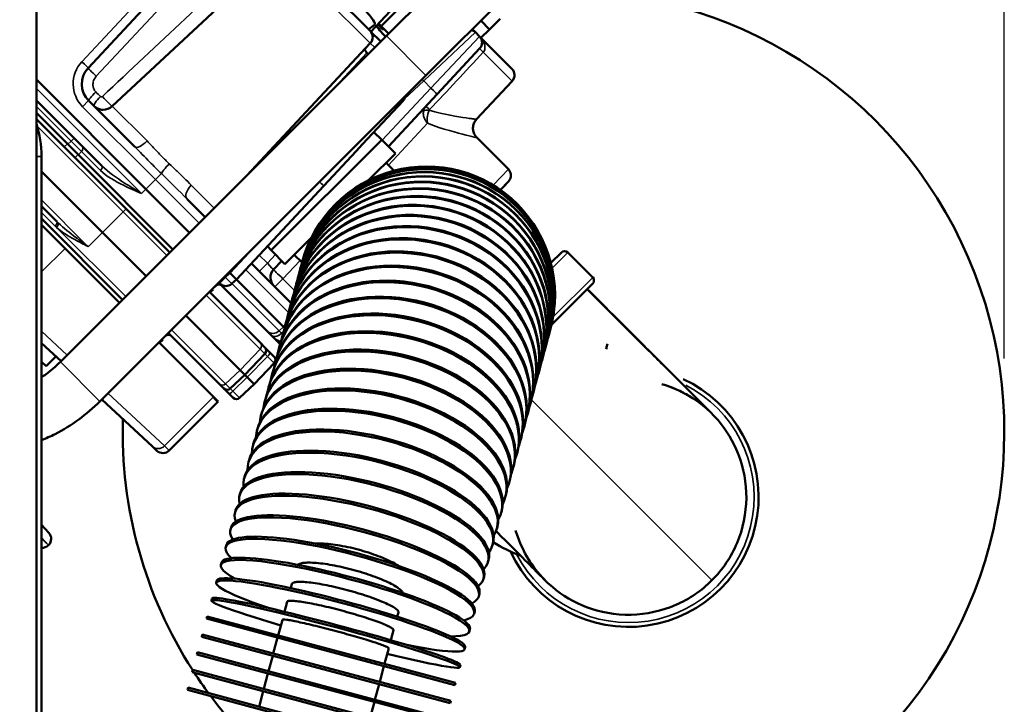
# Model space of a CAD drawing. Header units: inches. Extents: x 1 to 271, y 5 to 171.
# Tile 326 of 334: x 172.58 to 179.28, y 138.83 to 143.49. Entities that reach past the tile are written whole.
import ezdxf

# ---------------------------------------------------------------- set-up
doc = ezdxf.new("R2010")
doc.units = ezdxf.units.IN
doc.header["$LTSCALE"] = 8
doc.header["$MEASUREMENT"] = 0
for name, color, linetype, lineweight in [('Dimension (ANSI)', 7, 'Continuous', 25), ('Visible (ANSI)', 7, 'Continuous', 50), ('Visible Narrow (ANSI)', 7, 'Continuous', 35)]:
    doc.layers.add(name, color=color, linetype=linetype, lineweight=lineweight)
doc.styles.add('Dimension Text', font='tahoma.ttf')
doc.dimstyles.new('Dual Dimension', dxfattribs={"dimscale": 8, "dimtxt": 0.12, "dimasz": 0.098425, "dimexe": 0.125, "dimexo": 0.0625, "dimgap": 0.031496, "dimtad": 0, "dimtih": 1, "dimtoh": 1, "dimrnd": 1e-08, "dimzin": 4, "dimdsep": 46, "dimtxsty": 'Dimension Text', "dimcen": 0.09, "dimdle": 0.393701, "dimclrd": 256, "dimclre": 256, "dimclrt": 256, "dimadec": 0, "dimazin": 1, "dimtfac": 1, "dimtofl": 0, "dimtmove": 0, "dimatfit": 3, "dimfxl": 1, "dimtolj": 1, "dimtzin": 4, "dimlwd": -1, "dimlwe": -1, "dimarcsym": 0})

# ---------------------------------------------------------------- blocks, each defined once
blk = doc.blocks.new('*D10')
at = {"layer": 'Defpoints', "color": 0, "transparency": 16777216}
for p in [(179.2848, 157.7079), (123.1798, 140.6812), (179.2848, 140.6812)]:
    blk.add_point(p, dxfattribs=at)
at = {"layer": 'Dimension (ANSI)', "transparency": 16777216}
for p, q in [((123.1798, 141.1812), (123.1798, 158.7079)), ((179.2848, 141.1812), (179.2848, 158.7079)), ((123.9672, 157.7079), (146.443, 157.7079)), ((178.4974, 157.7079), (156.0215, 157.7079))]:
    blk.add_line(p, q, dxfattribs=at)
for points in [[(123.9672, 157.8392), (123.9672, 157.5767), (123.1798, 157.7079)], [(178.4974, 157.8392), (178.4974, 157.5767), (179.2848, 157.7079)]]:
    blk.add_solid(points, dxfattribs=at)
at = {"layer": 'Dimension (ANSI)', "transparency": 16777216, "insert": (151.2323, 157.7079), "char_height": 0.96, "attachment_point": 5, "style": 'Dimension Text'}
blk.add_mtext('\\A1;{\\H3.0x;(}\\S56.11^ 1425.1 mm;{\\H3.0x;)}', dxfattribs=at)

msp = doc.modelspace()

# ---------------------------------------------------------------- linework, layer by layer
at = {"layer": 'Visible (ANSI)'}
for p, q in [((173.0495, 143.1592), (174.4505, 144.6616)), ((172.6978, 144.2175), (172.6978, 124.1191)), ((175.7874, 144.0849), (175.0803, 143.3777)), ((174.345, 143.9534), (173.2142, 142.8989)), ((174.9686, 143.4116), (174.4283, 143.952)), ((175.349, 143.109), (176.0561, 143.8162)), ((175.1053, 143.5467), (174.9738, 143.4057)), ((175.0437, 143.444), (175.1914, 143.5918)), ((175.7818, 143.422), (175.7219, 143.4819)), ((175.7818, 143.422), (175.8544, 143.4946)), ((175.0414, 143.3389), (174.9742, 143.4061)), ((175.0437, 143.444), (175.026, 143.4617)), ((175.0951, 143.3926), (175.0437, 143.444)), ((175.0576, 143.4222), (175.0616, 143.4262)), ((175.6637, 143.4237), (175.6852, 143.4022)), ((175.7128, 143.3745), (175.6852, 143.4022)), ((175.7218, 143.3655), (175.7818, 143.422)), ((175.0803, 143.3777), (172.8607, 141.1582)), ((175.7128, 143.3745), (175.9338, 143.1536)), ((174.9701, 143.3283), (174.1302, 142.4277)), ((175.7143, 143.2912), (175.4245, 142.9804)), ((174.9469, 143.2636), (174.9469, 143.2636)), ((174.9469, 143.2636), (174.9566, 143.254)), ((172.6978, 143.0803), (173.4433, 142.3348)), ((175.349, 143.109), (173.1294, 140.8895)), ((175.9353, 143.0702), (175.6928, 142.8102)), ((172.6978, 142.9389), (173.1439, 142.4928)), ((173.3682, 142.6221), (173.0533, 142.9369)), ((175.0934, 142.6254), (175.4245, 142.9804)), ((175.1928, 142.9359), (175.1201, 142.858)), ((172.9086, 142.6432), (172.6978, 142.854)), ((173.1615, 142.3479), (172.6978, 142.8116)), ((175.1201, 142.858), (175.0196, 142.7502)), ((175.0196, 142.7502), (174.917, 142.6402)), ((174.295, 141.9183), (175.0477, 142.671)), ((174.9934, 142.7221), (175.0477, 142.671)), ((175.0477, 142.671), (175.1415, 142.5773)), ((175.9096, 142.4707), (175.6951, 142.6852)), ((172.9817, 142.5701), (172.9086, 142.6432)), ((174.917, 142.6402), (174.8732, 142.5933)), ((172.7323, 142.5566), (172.7323, 135.1958)), ((172.9817, 142.5701), (173.6272, 141.9246)), ((174.8732, 142.5933), (174.6527, 142.3568)), ((175.1415, 142.5773), (174.961, 142.3968)), ((175.078, 142.5138), (175.1312, 142.4607)), ((173.1481, 142.0395), (172.7323, 142.4554)), ((173.1615, 142.3479), (173.606, 141.9034)), ((173.7403, 142.0378), (173.4433, 142.3348)), ((174.0585, 141.7196), (174.6527, 142.3568)), ((175.9111, 142.3873), (175.8566, 142.3289)), ((175.9078, 142.3838), (175.8756, 142.3493)), ((173.7236, 142.2666), (173.8464, 142.1438)), ((172.7323, 142.2185), (172.8369, 142.1139)), ((173.2842, 141.5817), (172.7323, 142.1337)), ((172.8926, 141.9309), (172.7323, 142.0912)), ((172.848, 142.1028), (172.848, 142.1028)), ((173.1481, 142.0395), (173.4451, 141.7426)), ((174.5693, 142.0051), (174.3888, 141.8246)), ((172.8926, 141.9309), (173.263, 141.5605)), ((174.2693, 141.9456), (174.295, 141.9183)), ((174.295, 141.9183), (174.3888, 141.8246)), ((174.4522, 141.888), (174.5054, 141.8349)), ((176.2715, 141.9037), (176.1995, 141.8317)), ((176.3139, 141.9037), (176.4836, 141.734)), ((174.4317, 141.5586), (174.1609, 141.8293)), ((174.312, 141.7874), (174.367, 141.8464)), ((174.4936, 141.7911), (174.4928, 141.7879)), ((174.4994, 141.8126), (174.4988, 141.8103)), ((174.5035, 141.8281), (174.5031, 141.8265)), ((174.506, 141.8374), (174.5058, 141.8366)), ((174.0161, 141.762), (174.009, 141.7691)), ((174.0585, 141.7196), (174.0161, 141.762)), ((174.4772, 141.7297), (174.4759, 141.7251)), ((174.4862, 141.7634), (174.4852, 141.7595)), ((173.8961, 141.6557), (173.924, 141.6818)), ((173.9078, 141.6678), (173.9182, 141.6775)), ((173.9383, 141.6984), (173.9444, 141.6923)), ((173.9444, 141.6923), (174.2686, 141.3681)), ((174.0277, 141.6909), (174.0585, 141.7196)), ((174.0585, 141.7196), (174.3801, 141.398)), ((174.4666, 141.6902), (174.4651, 141.6848)), ((176.2032, 141.4111), (176.4836, 141.6916)), ((174.2217, 141.2877), (173.8747, 141.6347)), ((173.8994, 141.6524), (173.8782, 141.6312)), ((173.9, 141.6518), (173.8788, 141.6306)), ((173.8959, 141.6559), (173.8994, 141.6524)), ((173.8994, 141.6524), (173.9, 141.6518)), ((174.4407, 141.5937), (174.4389, 141.5869)), ((174.4544, 141.6448), (174.4528, 141.6387)), ((176.4465, 141.6545), (177.2951, 140.8059)), ((174.4255, 141.5371), (174.4235, 141.5296)), ((174.0849, 141.1028), (173.7138, 141.4739)), ((174.4089, 141.475), (174.4067, 141.4668)), ((174.3866, 141.3915), (174.3801, 141.398)), ((174.3909, 141.4077), (174.3885, 141.3988)), ((173.5748, 141.3338), (173.5773, 141.3362)), ((173.5954, 141.3554), (173.9435, 141.0073)), ((174.296, 141.3407), (174.2686, 141.3681)), ((174.296, 141.3407), (174.3571, 141.2796)), ((174.3715, 141.3352), (174.3689, 141.3258)), ((176.184, 141.3381), (176.1831, 141.335)), ((176.1898, 141.3597), (176.1891, 141.3574)), ((176.1939, 141.3752), (176.1935, 141.3736)), ((176.1964, 141.3845), (176.1962, 141.3837)), ((172.8652, 141.1626), (172.7323, 141.2865)), ((173.8207, 141.0028), (173.5317, 141.2918)), ((173.5565, 141.3095), (173.5353, 141.2882)), ((173.5571, 141.3088), (173.5359, 141.2876)), ((173.5565, 141.3095), (173.5529, 141.313)), ((173.5571, 141.3088), (173.5565, 141.3095)), ((174.2217, 141.2877), (174.2522, 141.2572)), ((174.2873, 141.2222), (174.2522, 141.2572)), ((174.3508, 141.2579), (174.3481, 141.2479)), ((176.1675, 141.2768), (176.1663, 141.2722)), ((176.1766, 141.3105), (176.1755, 141.3066)), ((176.5848, 141.2814), (176.5786, 141.2582)), ((172.7635, 141.1281), (172.8304, 141.195)), ((174.2527, 141.214), (174.1169, 141.0708)), ((174.2873, 141.2222), (174.3158, 141.1936)), ((176.1448, 141.1918), (176.1431, 141.1858)), ((176.1569, 141.2372), (176.1555, 141.2319)), ((172.7323, 141.1593), (172.7635, 141.1281)), ((174.3164, 141.1503), (174.1805, 141.0072)), ((174.3288, 141.1759), (174.3259, 141.1653)), ((176.1311, 141.1408), (176.1293, 141.134)), ((174.1169, 141.0708), (174.0172, 140.9763)), ((174.0849, 141.1028), (174.1169, 141.0708)), ((174.1169, 141.0708), (174.1328, 141.0549)), ((174.1328, 141.0549), (174.1805, 141.0072)), ((174.3056, 141.0894), (174.3026, 141.0782)), ((176.1159, 141.0841), (176.1139, 141.0766)), ((173.8207, 141.0028), (173.9028, 140.9207)), ((173.974, 140.9768), (173.9435, 141.0073)), ((174.0809, 140.9126), (174.1805, 141.0072)), ((174.2813, 140.9986), (174.2781, 140.9869)), ((176.0993, 141.0221), (176.0971, 141.0139)), ((173.9028, 140.9207), (173.9347, 140.8888)), ((173.974, 140.9768), (174.0082, 140.9426)), ((174.0376, 140.9132), (174.0082, 140.9426)), ((176.0812, 140.9547), (176.0789, 140.9459)), ((173.1432, 140.9033), (173.4875, 140.5822)), ((173.6013, 140.5553), (173.931, 140.8849)), ((174.2559, 140.9038), (174.2526, 140.8916)), ((176.0618, 140.8823), (176.0593, 140.8729)), ((174.2294, 140.8052), (174.226, 140.7925)), ((176.0411, 140.805), (176.0384, 140.7949)), ((176.0191, 140.723), (176.0163, 140.7123)), ((174.2021, 140.703), (174.1985, 140.6899)), ((174.1738, 140.5976), (174.1702, 140.5841)), ((175.996, 140.6365), (175.993, 140.6253)), ((173.518, 140.5538), (173.4875, 140.5822)), ((175.9716, 140.5457), (175.9685, 140.534)), ((174.1448, 140.4891), (174.141, 140.4753)), ((175.9462, 140.4509), (175.943, 140.4386)), ((174.115, 140.378), (174.1112, 140.3638)), ((175.9198, 140.3522), (175.9164, 140.3396)), ((174.0845, 140.2643), (174.0806, 140.2499)), ((175.8924, 140.2501), (175.8889, 140.237)), ((174.0535, 140.1486), (174.0496, 140.1338)), ((175.8642, 140.1447), (175.8606, 140.1311)), ((172.7323, 140.0478), (172.7819, 139.9945)), ((174.022, 140.0309), (174.018, 140.016)), ((175.8351, 140.0362), (175.8314, 140.0223)), ((175.8053, 139.925), (175.8015, 139.9108)), ((172.7793, 139.9101), (172.7805, 139.9112)), ((173.99, 139.9118), (173.986, 139.8966)), ((173.9578, 139.7913), (173.9537, 139.7761)), ((175.7749, 139.8114), (175.771, 139.7969)), ((173.9253, 139.67), (173.9211, 139.6546)), ((174.4366, 139.6466), (174.4289, 139.6178)), ((175.7439, 139.6956), (175.7399, 139.6809)), ((173.8926, 139.548), (173.8884, 139.5325)), ((174.4041, 139.5252), (174.3859, 139.4572)), ((175.7124, 139.578), (175.7083, 139.5631)), ((175.1534, 139.4237), (175.1611, 139.4525)), ((175.6804, 139.4588), (175.6764, 139.4437)), ((173.8598, 139.4257), (173.8557, 139.4102)), ((173.8557, 139.4102), (175.546, 138.9573)), ((173.8598, 139.4257), (175.5502, 138.9727)), ((174.3714, 139.4031), (174.3428, 139.2963)), ((175.1103, 139.2631), (175.1285, 139.3311)), ((175.6482, 139.3384), (175.6441, 139.3231)), ((173.8226, 139.287), (173.8268, 139.3025)), ((175.513, 138.8341), (173.8226, 139.287)), ((175.5172, 138.8495), (173.8268, 139.3025)), ((174.3386, 139.2808), (174.3098, 139.1731)), ((173.7903, 139.1663), (173.7944, 139.1817)), ((175.4848, 138.7288), (173.7944, 139.1817)), ((175.0672, 139.1021), (175.0958, 139.209)), ((175.6156, 139.217), (175.6115, 139.2017)), ((175.4807, 138.7134), (173.7903, 139.1663)), ((174.3056, 139.1576), (174.2774, 139.0523)), ((173.7579, 139.0455), (173.7621, 139.061)), ((175.4483, 138.5926), (173.7579, 139.0455)), ((175.4525, 138.6081), (173.7621, 139.061)), ((175.0631, 139.0867), (175.0342, 138.979)), ((175.5829, 139.095), (175.5788, 139.0796)), ((174.2733, 139.0369), (174.245, 138.9316)), ((173.7256, 138.9248), (173.7297, 138.9403)), ((175.416, 138.4719), (173.7256, 138.9248)), ((175.4201, 138.4873), (173.7297, 138.9403)), ((174.2409, 138.9161), (174.2127, 138.8108)), ((175.0301, 138.9635), (175.0018, 138.8582)), ((175.5502, 138.9727), (175.546, 138.9573)), ((174.9977, 138.8428), (174.9695, 138.7375)), ((175.513, 138.8341), (175.5172, 138.8495))]:
    msp.add_line(p, q, dxfattribs=at)
for centre, radius, start, end in [((176.2848, 140.6812), 3, 249.07311, 93.76199), ((174.9262, 143.3692), 0.06, 317, 45), ((175.6428, 143.3597), 0.06, 45, 75.53175), ((175.6704, 143.3321), 0.06, 317, 45), ((173.1665, 143.05), 0.16, 137, 225), ((175.8914, 143.1111), 0.06, 317, 45), ((173.1528, 142.9647), 0.09, 225, 313), ((171.9823, 142.5566), 0.75, 0, 17.44509), ((175.352, 141.614), 0.875, 344.89488, 165.10512), ((176.2927, 141.8825), 0.03, 45, 135), ((174.3705, 141.7329), 0.08, 137, 225), ((176.4624, 141.7128), 0.03, 315, 45), ((173.9387, 141.6556), 0.03, 45, 133), ((173.9868, 141.7347), 0.06, 225, 313), ((173.5535, 141.3563), 0.031, 302.66899, 313.5), ((173.5952, 141.3117), 0.031, 45, 128.67955), ((174.2302, 141.2353), 0.031, 316.5, 45), ((174.2939, 141.1717), 0.031, 316.5, 45), ((176.7276, 140.2385), 0.885, 204.82082, 65.17918), ((173.9959, 140.9987), 0.031, 225, 313.5), ((173.8461, 140.9698), 0.12, 315, 317.57089), ((174.0595, 140.9351), 0.031, 225, 313.5), ((176.2848, 140.6812), 3, 178.30346, 212.74191), ((173.5589, 140.5977), 0.06, 227, 315), ((172.738, 139.9536), 0.06, 315, 43), ((176.2848, 140.6812), 0.8905, 237.51798, 250.68231), ((172.7369, 139.9525), 0.06, 265.58872, 315), ((176.2848, 140.6812), 3, 213.12943, 216.35111), ((176.2848, 140.6812), 3, 216.84303, 220.35141)]:
    msp.add_arc(centre, radius, start, end, dxfattribs=at)
for centre, ratio, start_param, end_param in [((175.3446, 141.5862), 0.988468, 0, 3.141593), ((175.351, 141.6101), 0.998717, 6.278136, 9.429827), ((175.3512, 141.6109), 0.998717, 0, 3.141593), ((175.3314, 141.5369), 0.968077, 0, 3.141593), ((175.338, 141.5615), 0.97953, 6.268273, 9.43969), ((175.3388, 141.5646), 0.97953, 0, 3.141593), ((175.3439, 141.5838), 0.988468, 6.271615, 9.436348), ((175.3483, 141.6001), 0.994869, 6.274897, 9.433066), ((175.3487, 141.6016), 0.994869, 0, 3.141593), ((175.3303, 141.5331), 0.968077, 6.264852, 9.443112), ((175.3103, 141.4583), 0.937752, 6.257682, 9.450281), ((175.3118, 141.4637), 0.937752, 0, 3.141593), ((175.3211, 141.4986), 0.954139, 6.261329, 9.446634), ((175.3224, 141.5033), 0.954139, 0, 3.141593), ((175.298, 141.4122), 0.918958, 6.253883, 9.45408), ((175.2996, 141.4183), 0.918958, 0, 3.141593), ((175.2841, 141.3604), 0.897805, 6.249903, 9.45806), ((175.2859, 141.3672), 0.897805, 0, 3.141593), ((175.2707, 141.3106), 0.874347, 0, 3.141593), ((175.2541, 141.2485), 0.848644, 0, 3.141593), ((175.2687, 141.3031), 0.874347, 6.245706, 9.462257), ((175.2361, 141.1812), 0.820763, 0, 3.141593), ((175.2519, 141.2403), 0.848644, 6.24125, 9.466713), ((175.2337, 141.1724), 0.820763, 6.236484, 9.471479), ((175.1959, 141.0315), 0.758758, 0, 3.141593), ((175.2141, 141.0993), 0.790776, 6.231349, 9.476614), ((175.2167, 141.1088), 0.790776, 0, 3.141593), ((175.1932, 141.0214), 0.758758, 6.225769, 9.482194), ((175.1711, 140.9388), 0.724793, 6.219651, 9.488312), ((175.174, 140.9494), 0.724793, 0, 3.141593), ((175.1508, 140.8629), 0.688967, 0, 3.141593), ((175.1478, 140.8517), 0.688967, 6.212877, 9.495086), ((175.1265, 140.7721), 0.651372, 0, 3.141593), ((175.1233, 140.7604), 0.651372, 6.205293, 9.50267), ((175.101, 140.6773), 0.612106, 0, 3.141593), ((175.0978, 140.6651), 0.612106, 6.196698, 9.511265), ((175.0746, 140.5787), 0.571268, 0, 3.141593), ((175.0712, 140.566), 0.571268, 6.186819, 9.521144), ((175.0472, 140.4766), 0.528964, 0, 3.141593), ((175.0437, 140.4634), 0.528964, 6.175282, 9.532682), ((175.019, 140.3711), 0.485302, 0, 3.141593), ((175.0154, 140.3576), 0.485302, 6.16155, 9.546413), ((174.9899, 140.2627), 0.440394, 0, 3.141593), ((174.9862, 140.2488), 0.440394, 6.144834, 9.56313), ((174.9602, 140.1515), 0.394356, 0, 3.141593), ((174.9563, 140.1373), 0.394356, 6.123914, 9.584049), ((174.9297, 140.0379), 0.347305, 0, 3.141593), ((174.9258, 140.0234), 0.347305, 6.096804, 9.611159), ((174.8947, 139.9074), 0.299363, 6.060024, 9.647939), ((174.8987, 139.9221), 0.299363, 0, 3.141593), ((174.8632, 139.7895), 0.250653, 6.006843, 9.70112), ((174.8672, 139.8045), 0.250653, 0, 3.141593), ((174.8352, 139.6853), 0.201299, 0, 3.141593), ((174.8312, 139.6702), 0.201299, 5.922216, 9.785748), ((174.803, 139.5649), 0.151428, 0, 3.141593), ((174.7989, 139.5496), 0.151428, 5.763123, 9.94484), ((174.7704, 139.4435), 0.101168, 0, 3.141593), ((174.7663, 139.4281), 0.101168, 5.302422, 10.405541), ((174.7336, 139.3061), 0.050649, 5.1553, 10.552663), ((174.7378, 139.3215), 0.050649, 0, 3.141593)]:
    msp.add_ellipse(centre, major_axis=(0.8452, -0.2265), ratio=ratio, start_param=start_param, end_param=end_param, dxfattribs=at)
for points, knots in [([(174.903, 143.5848), (174.9356, 143.5521), (174.9872, 143.4939), (175.0041, 143.4607), (175.0015, 143.4556), (175.0009, 143.4551)], [1.5707963, 1.5707963, 1.5707963, 1.5707963, 2.0195953, 2.4683942, 2.5408654, 2.5408654, 2.5408654, 2.5408654]), ([(175.0205, 143.4558), (175.025, 143.4512), (175.0291, 143.447), (175.0327, 143.4434), (175.0421, 143.434), (175.0496, 143.427), (175.0559, 143.4224), (175.0572, 143.4219), (175.0575, 143.4222)], [2.8026374, 2.8026374, 2.8026374, 2.8026374, 2.8719474, 2.8719474, 2.8719474, 3.0514443, 3.0514443, 3.1441401, 3.1441401, 3.1441401, 3.1441401]), ([(174.931, 143.2864), (174.9345, 143.2788), (174.9393, 143.2718), (174.9456, 143.265), (174.9462, 143.2643), (174.9469, 143.2636)], [0.24019372, 0.24019372, 0.24019372, 0.24019372, 0.3036474, 0.3036474, 0.31082091, 0.31082091, 0.31082091, 0.31082091]), ([(175.1927, 142.9358), (175.1927, 142.9358), (175.1927, 142.9358), (175.1927, 142.9358), (175.1927, 142.9358), (175.1927, 142.9358), (175.1927, 142.9359), (175.1927, 142.9359), (175.1927, 142.9359), (175.1927, 142.9359), (175.1927, 142.9359), (175.1927, 142.9359), (175.1927, 142.9359), (175.1927, 142.9359), (175.1927, 142.9359), (175.1927, 142.9359), (175.1927, 142.9359), (175.1927, 142.9359), (175.1927, 142.9359), (175.1927, 142.9358), (175.1927, 142.9358), (175.1923, 142.9354), (175.1914, 142.9345), (175.187, 142.9297), (175.1817, 142.924), (175.174, 142.9158)], [0, 0, 0, 0, 0.0000101, 0.0000101, 0.0001394, 0.0001394, 0.0002051, 0.0002051, 0.0002278, 0.0002278, 0.000244, 0.000244, 0.0002763, 0.0002763, 0.0008362, 0.0008362, 0.0013637, 0.0013637, 0.0129618, 0.0129618, 0.0438908, 0.0438908, 0.2089695, 0.2089695, 0.5410648, 0.5410648, 0.5410648, 0.5410648]), ([(175.2083, 142.9683), (175.2082, 142.968), (175.2082, 142.9677), (175.2071, 142.9612), (175.2051, 142.9551), (175.2008, 142.9467), (175.1992, 142.944), (175.1964, 142.9401), (175.1954, 142.9388), (175.1939, 142.9372), (175.1935, 142.9367), (175.193, 142.9362), (175.1929, 142.9361), (175.1928, 142.936), (175.1928, 142.9359), (175.1928, 142.9359), (175.1928, 142.9359), (175.1928, 142.9359)], [0.14064101, 0.14064101, 0.14064101, 0.14064101, 0.14300678, 0.14300678, 0.19072492, 0.19072492, 0.21490852, 0.21490852, 0.22719702, 0.22719702, 0.23180195, 0.23180195, 0.23266528, 0.23266528, 0.23298902, 0.23298902, 0.23304819, 0.23304819, 0.23304819, 0.23304819]), ([(173.1512, 142.8748), (173.1457, 142.8749), (173.1402, 142.8755), (173.1256, 142.8786), (173.1166, 142.8819), (173.1014, 142.8905), (173.0948, 142.8954), (173.0892, 142.9011)], [0.1748812, 0.1748812, 0.1748812, 0.1748812, 0.2165855, 0.2165855, 0.2882348, 0.2882348, 0.349435, 0.349435, 0.349435, 0.349435]), ([(175.6928, 142.8102), (175.6865, 142.8034), (175.6812, 142.7955), (175.6732, 142.7785), (175.6704, 142.7691), (175.6681, 142.7502), (175.6686, 142.7404), (175.6724, 142.7217), (175.6758, 142.7127), (175.6843, 142.6974), (175.6892, 142.6909), (175.695, 142.6852)], [0, 0, 0, 0, 0.0707969, 0.0707969, 0.1432014, 0.1432014, 0.216104, 0.216104, 0.288147, 0.288147, 0.3493899, 0.3493899, 0.3493899, 0.3493899]), ([(175.9096, 142.4706), (175.914, 142.4662), (175.9177, 142.461), (175.9235, 142.4498), (175.9255, 142.4436), (175.9274, 142.431), (175.9273, 142.4245), (175.9252, 142.4121), (175.9231, 142.406), (175.9178, 142.3957), (175.9147, 142.3912), (175.9111, 142.3873)], [0.0000035, 0.0000035, 0.0000035, 0.0000035, 0.0476136, 0.0476136, 0.0960384, 0.0960384, 0.1444564, 0.1444564, 0.192358, 0.192358, 0.2329086, 0.2329086, 0.2329086, 0.2329086]), ([(176.4465, 141.6545), (176.4466, 141.6544), (176.4468, 141.6542), (176.4898, 141.6112), (176.5327, 141.5683), (176.6494, 141.4516), (176.7242, 141.3768), (176.867, 141.234), (176.9364, 141.1646), (177.0586, 141.0424), (177.1131, 140.9879), (177.2041, 140.8969), (177.2406, 140.8604), (177.2789, 140.8221), (177.288, 140.813), (177.2935, 140.8075), (177.2944, 140.8066), (177.2949, 140.8061), (177.295, 140.806), (177.295, 140.806), (177.2951, 140.8059), (177.2951, 140.8059), (177.2951, 140.8059), (177.295, 140.8059), (177.295, 140.806), (177.295, 140.806), (177.295, 140.806), (177.2949, 140.8061), (177.2949, 140.8061), (177.2945, 140.8065), (177.2942, 140.8068), (177.2923, 140.8087), (177.2906, 140.8103), (177.2868, 140.8141), (177.2846, 140.8162), (177.2705, 140.8297), (177.2583, 140.8406), (177.229, 140.8653), (177.2117, 140.8787), (177.1219, 140.9424), (177.0402, 140.982), (176.9547, 141.0068)], [0.263243, 0.263243, 0.263243, 0.263243, 0.264504, 0.264504, 0.727135, 0.727135, 1.521267, 1.521267, 2.326666, 2.326666, 3.121639, 3.121639, 3.962155, 3.962155, 4.524617, 4.524617, 4.711163, 4.711163, 4.773326, 4.773326, 4.794033, 4.794033, 4.794046, 4.794046, 4.79408, 4.79408, 4.79435, 4.79435, 4.794889, 4.794889, 4.798321, 4.798321, 4.816626, 4.816626, 4.841033, 4.841033, 4.971255, 4.971255, 5.144942, 5.144942, 5.844525, 5.844525, 5.844525, 5.844525]), ([(173.5833, 141.3403), (173.5824, 141.3399), (173.5815, 141.3394), (173.5792, 141.3379), (173.5781, 141.3369), (173.5773, 141.3362)], [0.06920123, 0.06920123, 0.06920123, 0.06920123, 0.08514144, 0.08514144, 0.11961672, 0.11961672, 0.11961672, 0.11961672]), ([(172.8607, 141.1582), (172.83, 141.1274), (172.7968, 141.099), (172.752, 141.0664), (172.7422, 141.0596), (172.7323, 141.0529)], [3.9420699, 3.9420699, 3.9420699, 3.9420699, 4.1021654, 4.1021654, 4.1461334, 4.1461334, 4.1461334, 4.1461334]), ([(177.141, 140.9259), (177.1133, 140.9425), (177.0845, 140.9574), (177.0243, 140.9841), (176.9929, 140.9957), (176.9609, 141.0052)], [-0.5001074, -0.5001074, -0.5001074, -0.5001074, -0.2546106, -0.2546106, -0.000001, -0.000001, -0.000001, -0.000001]), ([(177.141, 140.9259), (177.1956, 140.8933), (177.2675, 140.8419), (177.3948, 140.6929), (177.4413, 140.6156), (177.5113, 140.4368), (177.5302, 140.3338), (177.5281, 140.1265), (177.5067, 140.0223), (177.4263, 139.8311), (177.3679, 139.7439), (177.295, 139.671)], [0.000001, 0.000001, 0.000001, 0.000001, 0.484319, 0.484319, 0.885376, 0.885376, 1.348037, 1.348037, 1.815186, 1.815186, 2.276421, 2.276421, 2.276421, 2.276421]), ([(173.1294, 140.8895), (173.0848, 140.8448), (173.0366, 140.8036), (172.9345, 140.7291), (172.8806, 140.6959), (172.7943, 140.6517), (172.7636, 140.6375), (172.7323, 140.6246)], [3.9420699, 3.9420699, 3.9420699, 3.9420699, 4.1021654, 4.1021654, 4.2622609, 4.2622609, 4.3481081, 4.3481081, 4.3481081, 4.3481081]), ([(175.9593, 140.0113), (175.984, 139.9259), (176.0236, 139.8441), (176.0874, 139.7543), (176.1008, 139.737), (176.1254, 139.7077), (176.1364, 139.6955), (176.1498, 139.6815), (176.152, 139.6793), (176.1557, 139.6754), (176.1573, 139.6738), (176.1593, 139.6718), (176.1596, 139.6715), (176.1599, 139.6712), (176.16, 139.6711), (176.16, 139.6711), (176.1601, 139.671), (176.1601, 139.671), (176.1601, 139.671), (176.1601, 139.671), (176.1601, 139.671), (176.1601, 139.671), (176.1601, 139.671), (176.1601, 139.671), (176.1601, 139.671), (176.1601, 139.6711), (176.16, 139.6711), (176.1594, 139.6717), (176.1585, 139.6726), (176.1531, 139.678), (176.1439, 139.6872), (176.1056, 139.7255), (176.0691, 139.762), (175.9781, 139.853), (175.9236, 139.9075), (175.8509, 139.9802), (175.8385, 139.9926), (175.8258, 140.0053)], [0, 0, 0, 0, 0.699566, 0.699566, 0.873253, 0.873253, 1.003475, 1.003475, 1.027882, 1.027882, 1.046186, 1.046186, 1.049619, 1.049619, 1.050158, 1.050158, 1.050428, 1.050428, 1.050462, 1.050462, 1.050479, 1.050479, 1.050482, 1.050482, 1.071198, 1.071198, 1.133359, 1.133359, 1.319901, 1.319901, 1.882349, 1.882349, 2.72287, 2.72287, 3.517842, 3.517842, 3.676116, 3.676116, 3.676116, 3.676116]), ([(174.8875, 139.8803), (174.8651, 139.8863), (174.8406, 139.8923), (174.7921, 139.9027), (174.7682, 139.9071), (174.7258, 139.9139), (174.7033, 139.9169), (174.661, 139.921), (174.6411, 139.9221), (174.6136, 139.9225), (174.603, 139.9224), (174.5929, 139.9219)], [0, 0, 0, 0, 0.1763262, 0.1763262, 0.3526523, 0.3526523, 0.5289799, 0.5289799, 0.7053074, 0.7053074, 0.8160754, 0.8160754, 0.8160754, 0.8160754]), ([(175.1634, 139.769), (175.1549, 139.7745), (175.1457, 139.7799), (175.1217, 139.7933), (175.104, 139.8023), (175.0653, 139.8199), (175.0443, 139.8286), (175.0042, 139.8439), (174.9813, 139.852), (174.9341, 139.8672), (174.9098, 139.8743), (174.8875, 139.8803)], [4.8264508, 4.8264508, 4.8264508, 4.8264508, 4.9372188, 4.9372188, 5.1135464, 5.1135464, 5.2898739, 5.2898739, 5.4662001, 5.4662001, 5.6425262, 5.6425262, 5.6425262, 5.6425262]), ([(174.8507, 139.7431), (174.8284, 139.7491), (174.8038, 139.7552), (174.7555, 139.7661), (174.7317, 139.7708), (174.6895, 139.7785), (174.6672, 139.782), (174.6252, 139.7874), (174.6055, 139.7893), (174.5722, 139.7914), (174.5555, 139.7918), (174.5262, 139.7909), (174.5137, 139.7896), (174.4943, 139.7859), (174.4858, 139.7831), (174.4782, 139.7787), (174.4769, 139.7778), (174.4757, 139.7768)], [0, 0, 0, 0, 0.176327, 0.176327, 0.352654, 0.352654, 0.528982, 0.528982, 0.705311, 0.705311, 0.881639, 0.881639, 1.057968, 1.057968, 1.234299, 1.234299, 1.278074, 1.278074, 1.278074, 1.278074]), ([(177.295, 139.671), (177.2245, 139.6005), (177.1406, 139.5436), (176.9532, 139.462), (176.8491, 139.4393), (176.6362, 139.4347), (176.5332, 139.4545), (176.3566, 139.5214), (176.2779, 139.5678), (176.1258, 139.6964), (176.0733, 139.7695), (176.0401, 139.825)], [0.000001, 0.000001, 0.000001, 0.000001, 0.759632, 0.759632, 1.557617, 1.557617, 2.389511, 2.389511, 3.162934, 3.162934, 4.094347, 4.094347, 4.094347, 4.094347]), ([(175.1924, 139.5848), (175.1918, 139.5862), (175.1911, 139.5877), (175.1868, 139.5953), (175.1807, 139.6019), (175.1659, 139.6148), (175.1557, 139.6223), (175.1308, 139.6377), (175.1161, 139.6457), (175.0862, 139.6605), (175.0682, 139.6687), (175.0291, 139.685), (175.008, 139.6931), (174.9677, 139.7076), (174.9446, 139.7154), (174.8974, 139.7301), (174.8731, 139.7371), (174.8507, 139.7431)], [4.364453, 4.364453, 4.364453, 4.364453, 4.408228, 4.408228, 4.58456, 4.58456, 4.760889, 4.760889, 4.937219, 4.937219, 5.113546, 5.113546, 5.289874, 5.289874, 5.4662, 5.4662, 5.642526, 5.642526, 5.642526, 5.642526]), ([(174.8136, 139.6044), (174.7912, 139.6104), (174.7667, 139.6166), (174.7185, 139.628), (174.6948, 139.6332), (174.6528, 139.6416), (174.6307, 139.6457), (174.589, 139.6525), (174.5696, 139.6552), (174.5367, 139.6588), (174.5202, 139.6602), (174.4915, 139.6613), (174.4792, 139.6611), (174.4605, 139.6594), (174.4522, 139.6578), (174.4408, 139.6531), (174.4376, 139.65), (174.4366, 139.6466)], [0, 0, 0, 0, 0.176327, 0.176327, 0.352654, 0.352654, 0.528982, 0.528982, 0.705311, 0.705311, 0.881639, 0.881639, 1.057968, 1.057968, 1.234299, 1.234299, 1.41063, 1.41063, 1.41063, 1.41063]), ([(175.1611, 139.4525), (175.162, 139.4559), (175.1608, 139.4602), (175.1532, 139.47), (175.1469, 139.4755), (175.1314, 139.4863), (175.1209, 139.4927), (175.0955, 139.5061), (175.0806, 139.5131), (175.0502, 139.5264), (175.032, 139.5338), (174.9926, 139.5488), (174.9714, 139.5563), (174.9308, 139.57), (174.9077, 139.5773), (174.8602, 139.5916), (174.8359, 139.5985), (174.8136, 139.6044)], [4.231897, 4.231897, 4.231897, 4.231897, 4.408228, 4.408228, 4.58456, 4.58456, 4.760889, 4.760889, 4.937219, 4.937219, 5.113546, 5.113546, 5.289874, 5.289874, 5.4662, 5.4662, 5.642526, 5.642526, 5.642526, 5.642526]), ([(174.7761, 139.4648), (174.7538, 139.4708), (174.7293, 139.4771), (174.6813, 139.4889), (174.6577, 139.4945), (174.6159, 139.5038), (174.5939, 139.5085), (174.5526, 139.5166), (174.5334, 139.52), (174.5009, 139.5253), (174.4847, 139.5276), (174.4565, 139.5308), (174.4445, 139.5316), (174.4263, 139.532), (174.4184, 139.5316), (174.4076, 139.5293), (174.4047, 139.5274), (174.4041, 139.5252)], [0, 0, 0, 0, 0.176327, 0.176327, 0.352654, 0.352654, 0.528982, 0.528982, 0.705311, 0.705311, 0.881639, 0.881639, 1.057968, 1.057968, 1.234299, 1.234299, 1.41063, 1.41063, 1.41063, 1.41063]), ([(175.1285, 139.3311), (175.1292, 139.3333), (175.1276, 139.3364), (175.1194, 139.3438), (175.1127, 139.3481), (175.0967, 139.3569), (175.0859, 139.3621), (175.06, 139.3735), (175.0448, 139.3796), (175.014, 139.3912), (174.9956, 139.3979), (174.9558, 139.4115), (174.9344, 139.4184), (174.8936, 139.4312), (174.8704, 139.4382), (174.8228, 139.452), (174.7985, 139.4588), (174.7761, 139.4648)], [4.231897, 4.231897, 4.231897, 4.231897, 4.408228, 4.408228, 4.58456, 4.58456, 4.760889, 4.760889, 4.937219, 4.937219, 5.113546, 5.113546, 5.289874, 5.289874, 5.4662, 5.4662, 5.642526, 5.642526, 5.642526, 5.642526]), ([(174.7385, 139.3244), (174.7162, 139.3304), (174.6917, 139.3368), (174.6438, 139.3492), (174.6203, 139.3551), (174.5788, 139.3653), (174.5569, 139.3705), (174.516, 139.38), (174.497, 139.3842), (174.4649, 139.3911), (174.449, 139.3944), (174.4214, 139.3996), (174.4097, 139.4015), (174.392, 139.404), (174.3844, 139.4048), (174.3742, 139.4049), (174.3717, 139.4043), (174.3714, 139.4031)], [0, 0, 0, 0, 0.176326, 0.176326, 0.352652, 0.352652, 0.52898, 0.52898, 0.705307, 0.705307, 0.881637, 0.881637, 1.057966, 1.057966, 1.234298, 1.234298, 1.41063, 1.41063, 1.41063, 1.41063]), ([(175.0958, 139.209), (175.0961, 139.2101), (175.0943, 139.212), (175.0854, 139.2169), (175.0784, 139.2201), (175.0619, 139.2268), (175.0508, 139.2309), (175.0243, 139.2402), (175.0088, 139.2454), (174.9776, 139.2555), (174.959, 139.2613), (174.9189, 139.2735), (174.8973, 139.2799), (174.8562, 139.2918), (174.8329, 139.2985), (174.7853, 139.3118), (174.7609, 139.3184), (174.7385, 139.3244)], [4.231897, 4.231897, 4.231897, 4.231897, 4.408228, 4.408228, 4.58456, 4.58456, 4.760889, 4.760889, 4.937219, 4.937219, 5.113546, 5.113546, 5.289874, 5.289874, 5.4662, 5.4662, 5.642526, 5.642526, 5.642526, 5.642526])]:
    msp.add_open_spline(points, degree=3, knots=knots, dxfattribs=at)
for points in [[(175.0009, 143.4551), (174.9868, 143.444), (174.9726, 143.4329), (174.9585, 143.4218)], [(175.0106, 143.4451), (175.0331, 143.4183), (175.0544, 143.3932), (175.0738, 143.3712)], [(175.095, 143.3924), (175.0897, 143.398), (175.0841, 143.4036), (175.0784, 143.4094)], [(175.6928, 142.8102), (175.6928, 142.8102), (175.6928, 142.8102), (175.6928, 142.8102)], [(175.695, 142.6851), (175.695, 142.6851), (175.695, 142.6851), (175.695, 142.6851)], [(176.5786, 141.2582), (176.5775, 141.2543), (176.5764, 141.2502), (176.5751, 141.246)], [(173.1516, 140.8955), (173.1488, 140.8981), (173.1459, 140.9006), (173.143, 140.903)], [(173.1516, 140.8955), (173.1514, 140.8957), (173.1511, 140.8959), (173.1509, 140.8961)]]:
    msp.add_open_spline(points, degree=3, dxfattribs=at)
at = {"layer": 'Visible Narrow (ANSI)'}
for p, q in [((174.4081, 144.704), (173.0071, 143.2016)), ((173.1054, 143.1032), (174.2904, 144.374)), ((174.9701, 143.3283), (174.345, 143.9534)), ((175.0826, 143.4052), (175.0826, 143.4052)), ((175.6852, 143.4022), (175.3335, 143.0714)), ((175.0803, 143.3777), (175.349, 143.109)), ((175.3821, 143.0228), (175.7128, 143.3745)), ((175.0005, 143.2979), (174.9701, 143.3283)), ((175.9353, 143.0702), (175.7391, 143.2664)), ((174.9469, 143.2636), (174.7035, 143.0009)), ((175.2018, 142.9486), (175.3335, 143.0714)), ((175.3335, 143.0714), (175.3821, 143.0228)), ((173.4136, 142.305), (172.6978, 143.0208)), ((175.3821, 143.0228), (175.051, 142.6678)), ((173.0533, 142.9369), (173.0124, 142.896)), ((172.6978, 142.8979), (172.9341, 142.6617)), ((173.0124, 142.896), (173.5085, 142.3999)), ((173.2142, 142.8989), (173.4504, 142.6627)), ((172.7032, 142.7635), (173.2877, 142.1791)), ((175.3599, 142.783), (175.0948, 142.497)), ((172.9341, 142.6617), (172.9546, 142.6821)), ((172.9086, 142.6432), (172.8874, 142.622)), ((172.9341, 142.6617), (172.9121, 142.6397)), ((172.9341, 142.6617), (173.0044, 142.5913)), ((174.3549, 142.6538), (174.3549, 142.6538)), ((172.6978, 142.5566), (172.7323, 142.5566)), ((172.9605, 142.5489), (172.9817, 142.5701)), ((172.9831, 142.5687), (173.0044, 142.5913)), ((173.134, 142.4617), (173.0044, 142.5913)), ((175.8072, 142.3613), (175.9096, 142.4707)), ((173.4433, 142.3348), (173.5085, 142.3999)), ((173.5486, 142.4401), (173.5085, 142.3999)), ((173.8055, 142.1029), (173.5085, 142.3999)), ((173.4136, 142.305), (173.4433, 142.3348)), ((173.7512, 142.3619), (173.9078, 142.2053)), ((173.051, 141.9425), (172.7323, 142.2612)), ((173.309, 142.2004), (173.2877, 142.1791)), ((172.8249, 142.0835), (172.7323, 142.1761)), ((173.2877, 142.1791), (173.1481, 142.0395)), ((173.5846, 141.8821), (173.2877, 142.1791)), ((172.8352, 142.0734), (173.3056, 141.603)), ((173.1481, 142.0395), (173.051, 141.9425)), ((172.8926, 141.9309), (172.7323, 141.7705)), ((174.2123, 141.9723), (174.0161, 141.762)), ((174.2696, 141.8298), (174.2136, 141.8859)), ((174.3246, 141.8888), (174.2696, 141.8298)), ((176.2076, 141.7974), (176.3139, 141.9037)), ((174.2696, 141.8298), (174.215, 141.7752)), ((174.3756, 141.7238), (174.4918, 141.8485)), ((173.9444, 141.6923), (173.9853, 141.7333)), ((173.9853, 141.7333), (173.9793, 141.7393)), ((174.0161, 141.762), (173.9853, 141.7333)), ((174.1214, 141.787), (174.4143, 141.494)), ((174.3756, 141.7238), (174.321, 141.6692)), ((174.4545, 141.645), (174.3756, 141.7238)), ((176.4836, 141.734), (176.2142, 141.4645)), ((173.9182, 141.6775), (173.9178, 141.6779)), ((174.3494, 141.3692), (174.0277, 141.6909)), ((173.8533, 141.6134), (174.221, 141.2457)), ((174.3494, 141.3692), (174.3801, 141.398)), ((174.3801, 141.398), (174.3916, 141.4103)), ((172.7323, 141.3674), (172.9065, 141.204)), ((173.5743, 141.3343), (173.5748, 141.3338)), ((173.9854, 141.0081), (173.6167, 141.3768)), ((174.3494, 141.3692), (174.3654, 141.3532)), ((174.3811, 141.368), (174.3654, 141.3532)), ((174.221, 141.2457), (174.0849, 141.1028)), ((174.2714, 141.1953), (174.1328, 141.0549)), ((174.2527, 141.214), (174.221, 141.2457)), ((174.2527, 141.214), (174.2714, 141.1953)), ((174.3164, 141.1503), (174.2714, 141.1953)), ((172.8607, 141.1582), (173.1294, 140.8895)), ((174.0849, 141.1028), (173.9854, 141.0081)), ((174.1328, 141.0549), (174.035, 140.9584)), ((173.8207, 141.0028), (173.8999, 140.9178)), ((173.9854, 141.0081), (174.0172, 140.9763)), ((173.5683, 140.5862), (173.1843, 140.9444)), ((174.035, 140.9584), (174.0172, 140.9763)), ((174.035, 140.9584), (174.0809, 140.9126)), ((173.8999, 140.9178), (173.5683, 140.5862)), ((173.931, 140.8849), (173.8999, 140.9178)), ((176.0662, 140.8998), (177.295, 139.671)), ((173.5683, 140.5862), (173.6013, 140.5553)), ((172.7805, 139.9112), (172.7323, 139.9626)), ((172.7323, 139.9542), (172.7793, 139.9101))]:
    msp.add_line(p, q, dxfattribs=at)
for centre, radius, start, end in [((173.168, 143.0515), 0.22, 137, 225), ((176.7276, 140.2385), 0.855, 207.04258, 62.95742)]:
    msp.add_arc(centre, radius, start, end, dxfattribs=at)
for centre, major_axis, ratio, start_param, end_param in [((175.7728, 143.2366), (-0.0585, 0.0546), 0.018504, 0, 0.974529), ((173.0056, 143.2001), (0.0439, -0.0409), 0.034878, 0, 1.569578), ((173.108, 143.1046), (-0.0585, 0.0546), 0.034878, 0, 1.559139), ((175.332, 143.0699), (-0.0409, 0.0439), 0.034878, 4.713607, 4.977692), ((173.1099, 142.9935), (-0.0566, -0.0566), 0.10348, 4.750717, 6.283185), ((172.8898, 143.2136), (0.3033, -0.3049), 0.00649, 5.47672, 5.476724), ((173.0484, 143.0549), (-0.5287, 0.5327), 0.003715, 1.67581, 1.737397), ((175.3806, 143.0214), (0.0439, -0.0409), 0.034878, 0, 1.569578), ((173.1457, 142.9576), (-0.0566, -0.0566), 0.164521, 4.752557, 6.282885), ((173.1597, 142.9574), (0.0545, -0.0586), 0.047538, 4.536176, 6.239232), ((173.1901, 142.9133), (-0.0566, -0.0566), 0.707107, 5.821629, 5.823844), ((175.4053, 142.8409), (-0.0772, 0.0209), 0.297593, 5.253185, 6.008565), ((175.4079, 142.8453), (-0.0585, 0.0546), 0.018201, 0, 0.960924), ((175.3806, 142.8733), (-0.00943, -0.006), 0.571526, 5.136422, 5.680881), ((173.4318, 142.6857), (-0.0636, -0.0636), 0.326485, 0, 1.53589), ((172.9867, 142.6075), (0.0212, 0.0212), 0.798985, 4.747296, 6.283185), ((174.3712, 142.6422), (-0.0585, 0.0546), 0.034878, 1.187056, 1.333238), ((173.1227, 142.4716), (0.0212, 0.0212), 0.501163, 4.747296, 6.283185), ((173.6111, 142.5025), (-0.0622, -0.065), 0.111643, 4.744868, 6.090207), ((173.7872, 142.3303), (-0.0636, -0.0636), 0.53137, 4.747296, 6.283185), ((174.6088, 142.3977), (0.0439, -0.0409), 0.034878, 0, 1.222985), ((172.8149, 142.092), (0.0219, 0.0219), 0.42225, 4.744653, 6.283185), ((173.0688, 142.0577), (-0.3124, 0.175), 0.347618, 0.890003, 0.939085), ((172.8259, 142.0816), (0.0208, 0.023), 0.399478, 4.719289, 6.162779), ((174.2714, 141.8319), (-0.0405, 0.0445), 0.046197, 1.575787, 3.145365), ((174.3032, 141.8002), (-0.0566, -0.0566), 0.319482, 4.756607, 4.756613), ((173.9868, 141.7347), (0.0409, -0.0439), 0.034878, 4.713607, 6.283185), ((174.3776, 141.7258), (-0.0656, 0.0616), 0.031002, 0.00012, 1.569699), ((174.311, 141.4105), (-0.0424, -0.0424), 0.939693, 0, 1.53589), ((174.4183, 141.2963), (-0.055, 0.0581), 0.034887, 5.677158, 6.037782), ((174.3792, 141.3355), (0.0552, -0.0579), 0.034889, 1.788399, 1.788491), ((174.1998, 141.2658), (0.0219, 0.0219), 0.939693, 4.738569, 6.283185), ((174.2653, 141.2002), (0.0219, 0.0219), 0.25, 4.738569, 6.283185), ((173.9654, 141.0293), (-0.0219, -0.0219), 0.939693, 0, 1.544616), ((173.8202, 140.9976), (0.0878, 0.0818), 0.939626, 4.74519, 4.778998), ((174.0301, 140.9645), (-0.0219, -0.0219), 0.25, 0, 1.544616), ((173.5285, 140.6261), (-0.0409, -0.0439), 0.939626, 0, 1.537996)]:
    msp.add_ellipse(centre, major_axis=major_axis, ratio=ratio, start_param=start_param, end_param=end_param, dxfattribs=at)
for points in [[(174.2759, 144.0214), (173.8979, 143.6717), (173.5222, 143.3189), (173.1474, 142.9651)], [(174.9325, 143.2833), (174.9404, 143.293), (174.948, 143.3028), (174.9555, 143.3127)], [(175.3736, 142.8757), (175.4954, 143.006), (175.6172, 143.1362), (175.7391, 143.2664)], [(175.3494, 142.8999), (175.3416, 142.8916), (175.3352, 142.8805), (175.3324, 142.8672)], [(173.5486, 142.4401), (173.609, 142.3808), (173.6694, 142.3209), (173.7236, 142.2666)], [(172.8477, 142.1034), (172.844, 142.1069), (172.8404, 142.1104), (172.8369, 142.1139)], [(173.5746, 141.3347), (173.5754, 141.3348), (173.5763, 141.3353), (173.5773, 141.3362)]]:
    msp.add_open_spline(points, degree=3, dxfattribs=at)
for points, knots in [([(175.6852, 143.4022), (175.6852, 143.4022), (175.6851, 143.4023), (175.6804, 143.4069), (175.6731, 143.4139), (175.6656, 143.4206), (175.6629, 143.423)], [-0.0009779, -0.0009779, -0.0009779, -0.0009779, 0, 0, 0.0732543, 0.1140461, 0.1140461, 0.1140461, 0.1140461]), ([(175.7391, 143.2664), (175.7423, 143.2699), (175.7449, 143.2741), (175.7486, 143.2832), (175.7498, 143.2882), (175.7507, 143.2975), (175.7506, 143.3016), (175.7495, 143.3123), (175.7479, 143.3189), (175.7451, 143.3268), (175.7446, 143.3281), (175.7408, 143.3374), (175.7364, 143.3453), (175.7259, 143.3604), (175.7198, 143.3676), (175.7129, 143.3744), (175.7129, 143.3745), (175.7128, 143.3745)], [0, 0, 0, 0, 0.084988, 0.084988, 0.1693602, 0.1693602, 0.2344329, 0.2344329, 0.3319507, 0.3319507, 0.3516494, 0.3516494, 0.4701347, 0.4701347, 0.5860823, 0.5860823, 0.587043, 0.587043, 0.587043, 0.587043]), ([(173.1019, 142.9972), (173.096, 143.0031), (173.0913, 143.0102), (173.085, 143.025), (173.0831, 143.0326), (173.0817, 143.0514), (173.0833, 143.0628), (173.0905, 143.0826), (173.0953, 143.091), (173.1026, 143.1001), (173.104, 143.1017), (173.1054, 143.1032)], [1.2816427, 1.2816427, 1.2816427, 1.2816427, 1.3525052, 1.3525052, 1.4155274, 1.4155274, 1.5047839, 1.5047839, 1.5783227, 1.5783227, 1.5940404, 1.5940404, 1.5940404, 1.5940404]), ([(173.1474, 142.9651), (173.1457, 142.9636), (173.1409, 142.9612), (173.136, 142.9628), (173.1342, 142.9647)], [0, 0, 0, 0, 0.01691559, 0.0394697, 0.0394697, 0.0394697, 0.0394697]), ([(175.3324, 142.8672), (175.3314, 142.862), (175.3308, 142.8566), (175.3308, 142.8511), (175.3308, 142.8506), (175.3308, 142.85), (175.3308, 142.8494), (175.3309, 142.8442), (175.3315, 142.839), (175.3326, 142.8339), (175.3327, 142.8331), (175.3329, 142.8323), (175.3331, 142.8314), (175.3348, 142.8242), (175.3374, 142.817), (175.3407, 142.8102), (175.3444, 142.8027), (175.349, 142.7956), (175.3543, 142.7892), (175.356, 142.7872), (175.3578, 142.7852), (175.3596, 142.7833), (175.3597, 142.7832), (175.3598, 142.7831), (175.3599, 142.783)], [-0.02879315, -0.02879315, -0.02879315, -0.02879315, -0.02358226, -0.02358226, -0.02358226, -0.02303452, -0.02303452, -0.02303452, -0.01807155, -0.01807155, -0.01807155, -0.01727589, -0.01727589, -0.01727589, -0.01021042, -0.01021042, -0.01021042, -0.00243121, -0.00243121, -0.00243121, 0, 0, 0, 0.00013929, 0.00013929, 0.00013929, 0.00013929]), ([(175.3599, 142.783), (175.3598, 142.7831), (175.3598, 142.7833), (175.3598, 142.7834), (175.3579, 142.7903), (175.3569, 142.7981), (175.3565, 142.814), (175.357, 142.822), (175.3584, 142.8309), (175.3585, 142.8317), (175.3588, 142.8331), (175.3589, 142.8337), (175.3601, 142.8405), (175.3617, 142.8468), (175.3655, 142.8586), (175.3676, 142.8641), (175.3703, 142.8701), (175.3706, 142.8707), (175.3709, 142.8714)], [-0.00013929, -0.00013929, -0.00013929, -0.00013929, 0, 0, 0, 0.00835896, 0.00835896, 0.01598604, 0.01598604, 0.01671792, 0.01671792, 0.01727589, 0.01727589, 0.02303452, 0.02303452, 0.02816321, 0.02816321, 0.02879315, 0.02879315, 0.02879315, 0.02879315]), ([(175.6928, 142.8102), (175.6928, 142.8102), (175.6848, 142.8111), (175.6099, 142.8203), (175.4727, 142.8419), (175.3709, 142.8714)], [2.462941, 2.462941, 2.462941, 2.462941, 2.728954, 3.262839, 4.330608, 4.330608, 4.330608, 4.330608]), ([(175.6461, 142.8161), (175.6639, 142.8137), (175.6863, 142.811), (175.6928, 142.8102), (175.6928, 142.8102)], [1.8110956, 1.8110956, 1.8110956, 1.8110956, 2.1950698, 2.4620417, 2.4620417, 2.4620417, 2.4620417]), ([(175.3599, 142.783), (175.4666, 142.7421), (175.6089, 142.7049), (175.6867, 142.687), (175.695, 142.6851), (175.695, 142.6851)], [-4.320156, -4.320156, -4.320156, -4.320156, -3.262839, -2.728954, -2.462214, -2.462214, -2.462214, -2.462214]), ([(173.6018, 142.5074), (173.584, 142.5243), (173.5663, 142.5416), (173.5443, 142.5641), (173.5396, 142.5689), (173.5166, 142.5928), (173.4988, 142.6122), (173.4708, 142.6418), (173.4606, 142.6524), (173.4504, 142.6627)], [0, 0, 0, 0, 0.2226781, 0.2226781, 0.2831056, 0.2831056, 0.5223241, 0.5223241, 0.6605798, 0.6605798, 0.6605798, 0.6605798]), ([(173.3682, 142.6221), (173.4013, 142.5889), (173.4606, 142.5274), (173.5223, 142.4659), (173.5486, 142.4401)], [-0.6605798, -0.6605798, -0.6605798, -0.6605798, -0.2831056, 0, 0, 0, 0]), ([(173.134, 142.4617), (173.175, 142.4207), (173.2508, 142.3793), (173.351, 142.3323), (173.3924, 142.3143), (173.4131, 142.3052), (173.4134, 142.3051), (173.4136, 142.305)], [0, 0, 0, 0, 0.5348285, 0.7131047, 0.8913809, 0.8913809, 0.8932982, 0.8932982, 0.8932982, 0.8932982]), ([(173.4136, 142.305), (173.4134, 142.3051), (173.4132, 142.3052), (173.3936, 142.317), (173.3547, 142.3404), (173.2598, 142.3998), (173.1868, 142.4498), (173.1439, 142.4928)], [-0.8932982, -0.8932982, -0.8932982, -0.8932982, -0.8913809, -0.8913809, -0.7131047, -0.5348285, 0, 0, 0, 0]), ([(173.7512, 142.3619), (173.7356, 142.3775), (173.7191, 142.3938), (173.6848, 142.4275), (173.667, 142.4449), (173.6334, 142.4773), (173.6177, 142.4923), (173.6018, 142.5074)], [0, 0, 0, 0, 0.2351036, 0.2351036, 0.4703512, 0.4703512, 0.6683887, 0.6683887, 0.6683887, 0.6683887]), ([(172.8352, 142.0734), (172.8704, 142.0416), (172.928, 142.0069), (173.004, 141.9664), (173.035, 141.9506), (173.0506, 141.9427), (173.0508, 141.9426), (173.051, 141.9425)], [0.0421942, 0.0421942, 0.0421942, 0.0421942, 0.4557729, 0.5936325, 0.7314921, 0.7314921, 0.7333518, 0.7333518, 0.7333518, 0.7333518]), ([(173.051, 141.9425), (173.0508, 141.9426), (173.0507, 141.9427), (173.0364, 141.9532), (173.008, 141.9739), (172.9379, 142.0263), (172.8837, 142.0691), (172.8477, 142.1034)], [-0.7333518, -0.7333518, -0.7333518, -0.7333518, -0.7314921, -0.7314921, -0.5936325, -0.4557729, -0.0421942, -0.0421942, -0.0421942, -0.0421942]), ([(174.3654, 141.3532), (174.3603, 141.3482), (174.349, 141.3395), (174.3326, 141.332), (174.318, 141.33), (174.3058, 141.3329), (174.2991, 141.3376), (174.296, 141.3406), (174.296, 141.3407), (174.296, 141.3407)], [0, 0, 0, 0, 0.1265696, 0.2531392, 0.3797087, 0.5062783, 0.6328479, 0.6328479, 0.6339729, 0.6339729, 0.6339729, 0.6339729]), ([(174.296, 141.3407), (174.2961, 141.3406), (174.2961, 141.3406), (174.3041, 141.3326), (174.3208, 141.3179), (174.3432, 141.3034), (174.357, 141.2971), (174.3617, 141.2953)], [-0.6339729, -0.6339729, -0.6339729, -0.6339729, -0.6328479, -0.6328479, -0.5062783, -0.3797087, -0.3136415, -0.3136415, -0.3136415, -0.3136415])]:
    msp.add_open_spline(points, degree=3, knots=knots, dxfattribs=at)

# ---------------------------------------------------------------- dimensions: what is measured, and where the dimension line sits
at = {"layer": 'Dimension (ANSI)'}
dim = msp.add_linear_dim(base=(179.28481, 157.70793), p1=(123.17977, 140.68124), p2=(179.28481, 140.68124), angle=180, text='{\\H3.0x;(}\\S<>^ 1425.1 mm;{\\H3.0x;)}', dimstyle='Dual Dimension', override={"dimgap": 0.031496, "dimtih": 0, "dimtoh": 0, "dimdec": 2, "dimpost": '\\X', "dimtol": 0, "dimlim": 0, "dimtp": 0, "dimtm": 0, "dimtdec": 2, "dimatfit": 1}, dxfattribs=at)
dim.commit()
dim.dimension.update_dxf_attribs({"geometry": '*D10', "text_midpoint": (151.23229, 157.70793), "dimtype": 160})

doc.saveas('drawing.dxf')
